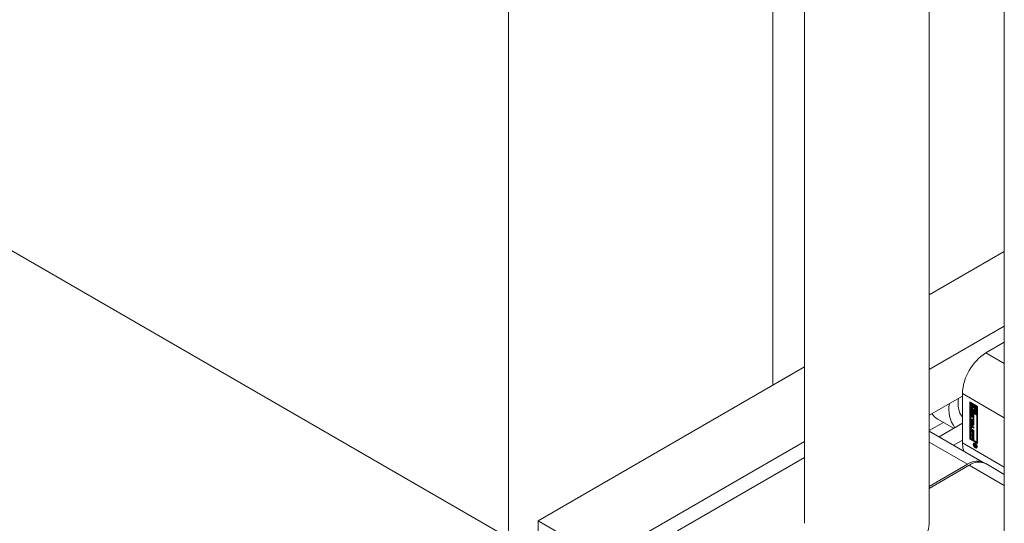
# Model space of a CAD drawing. Header units: millimetres. Extents: x 525 to 29324, y 175 to 20618.
# Tile 264 of 588: x 13972 to 14210, y 13542 to 13663. Entities that reach past the tile are written whole.
import ezdxf

# ---------------------------------------------------------------- set-up
doc = ezdxf.new("R2010")
doc.units = ezdxf.units.MM
doc.linetypes.add('SLD-Centrada-doble', pattern=[12.7, 6.35, -1.27, 1.27, -1.27, 1.27, -1.27])
doc.linetypes.add('SLD-Continua', pattern=[0])

msp = doc.modelspace()

# ---------------------------------------------------------------- linework, layer by layer
at = {"color": 7, "linetype": 'SLD-Continua', "lineweight": 18, "ltscale": 35}
for p, q in [((14191.48, 13541.82), (14191.48, 13919.51)), ((14209.57, 13907.02), (14209.57, 13514.06)), ((14161.48, 13902.28), (14161.48, 13541.82)), ((14153.85, 13575.09), (14153.85, 13897.87)), ((14153.85, 13575.09), (14153.85, 13897.87)), ((14153.85, 13575.09), (14153.85, 13897.87)), ((14153.85, 13575.09), (14153.85, 13897.87)), ((14153.85, 13575.09), (14153.85, 13897.87)), ((14090.22, 13121.92), (14090.22, 13861.14)), ((14090.22, 13121.92), (14090.22, 13861.14)), ((14090.22, 13121.92), (14090.22, 13861.14)), ((14090.22, 13121.92), (14090.22, 13861.14)), ((14090.22, 13121.92), (14090.22, 13861.14)), ((13906.37, 13644.48), (14090.22, 13538.35)), ((13906.37, 13644.48), (14090.22, 13538.35)), ((13906.37, 13644.48), (14090.22, 13538.35)), ((13906.37, 13644.48), (14090.22, 13538.35)), ((13906.37, 13644.48), (14090.22, 13538.35)), ((14209.57, 13607.25), (14191.48, 13596.81)), ((14209.57, 13607.25), (14191.48, 13596.81)), ((14209.57, 13607.25), (14191.48, 13596.81)), ((14209.57, 13607.25), (14191.48, 13596.81)), ((14209.57, 13607.25), (14191.48, 13596.81)), ((14209.57, 13607.25), (14191.48, 13596.81)), ((14209.57, 13589.29), (14191.48, 13578.85)), ((14209.57, 13585.41), (14205.12, 13582.84)), ((14161.48, 13579.49), (14097.29, 13542.43)), ((14161.48, 13579.49), (14153.85, 13575.09)), ((14161.48, 13579.49), (14153.85, 13575.09)), ((14161.48, 13579.49), (14153.85, 13575.09)), ((14161.48, 13579.49), (14153.85, 13575.09)), ((14161.48, 13579.49), (14153.85, 13575.09)), ((14199.46, 13573.05), (14199.46, 13561.21)), ((14199.46, 13572.43), (14191.48, 13567.83)), ((14201.23, 13571.09), (14203.09, 13570.02)), ((14201.23, 13562.11), (14201.23, 13571.09)), ((14201.37, 13571.01), (14201.37, 13562.19)), ((14201.55, 13570.87), (14201.41, 13570.78)), ((14201.41, 13570.78), (14201.41, 13568.9)), ((14201.58, 13570.68), (14201.41, 13570.78)), ((14201.72, 13570.76), (14201.55, 13570.87)), ((14201.72, 13570.76), (14201.58, 13570.68)), ((14201.58, 13569.01), (14201.58, 13570.68)), ((14201.72, 13569.88), (14201.72, 13570.76)), ((14202.04, 13570.58), (14201.9, 13570.5)), ((14202.21, 13570.48), (14202.04, 13570.58)), ((14201.41, 13568.9), (14202.07, 13568.52)), ((14201.41, 13568.7), (14201.55, 13568.78)), ((14202.91, 13567.83), (14201.41, 13568.7)), ((14201.41, 13568.7), (14201.41, 13562.21)), ((14201.48, 13567.8), (14201.48, 13568.3)), ((14203.05, 13567.91), (14201.55, 13568.78)), ((14201.72, 13569.09), (14201.58, 13569.01)), ((14201.9, 13568.82), (14201.58, 13569.01)), ((14201.62, 13567.88), (14201.62, 13568.38)), ((14201.72, 13568.24), (14201.69, 13568.22)), ((14201.72, 13568.24), (14201.7, 13568.23)), ((14201.72, 13569.09), (14201.72, 13569.44)), ((14201.9, 13568.99), (14201.72, 13569.09)), ((14201.72, 13568.43), (14201.72, 13568.22)), ((14201.72, 13568.23), (14201.72, 13568.22)), ((14201.72, 13568.22), (14201.72, 13568.22)), ((14201.92, 13568.21), (14201.78, 13568.13)), ((14201.9, 13570.04), (14201.82, 13569.99)), ((14201.9, 13570.5), (14201.9, 13570.02)), ((14202.07, 13570.4), (14201.9, 13570.5)), ((14201.9, 13569.1), (14201.9, 13568.82)), ((14201.91, 13567.75), (14201.92, 13568.21)), ((14202.21, 13570.48), (14202.07, 13570.4)), ((14202.07, 13569.79), (14202.07, 13570.4)), ((14202.21, 13569.87), (14202.07, 13569.79)), ((14202.21, 13569.21), (14202.07, 13569.13)), ((14202.07, 13568.52), (14202.07, 13569.13)), ((14202.21, 13568.6), (14202.07, 13568.52)), ((14202.21, 13569.87), (14202.21, 13570.48)), ((14202.21, 13568.6), (14202.21, 13569.21)), ((14202.39, 13570.38), (14202.25, 13570.3)), ((14202.25, 13570.3), (14202.25, 13569.69)), ((14202.91, 13569.91), (14202.25, 13570.3)), ((14202.39, 13569.11), (14202.25, 13569.03)), ((14202.25, 13569.03), (14202.25, 13568.42)), ((14202.25, 13568.42), (14202.42, 13568.32)), ((14203.05, 13570), (14202.39, 13570.38)), ((14202.43, 13569.1), (14202.39, 13569.11)), ((14202.42, 13569.99), (14202.74, 13569.81)), ((14202.42, 13569.72), (14202.42, 13569.99)), ((14202.56, 13569.8), (14202.42, 13569.72)), ((14202.42, 13568.32), (14202.42, 13568.8)), ((14202.56, 13568.4), (14202.42, 13568.32)), ((14202.5, 13568.82), (14202.64, 13568.91)), ((14202.56, 13569.8), (14202.56, 13569.91)), ((14202.56, 13568.4), (14202.56, 13568.86)), ((14202.74, 13569.81), (14202.74, 13568.14)), ((14203.05, 13570), (14202.91, 13569.91)), ((14202.91, 13568.04), (14202.91, 13569.91)), ((14203.05, 13568.12), (14203.05, 13570)), ((14203.09, 13570.02), (14203.09, 13561.03)), ((14194.89, 13566.12), (14191.48, 13564.15)), ((14193.53, 13566.9), (14197.36, 13564.69)), ((14199.46, 13565.9), (14193.85, 13562.66)), ((14201.5, 13567.09), (14202.06, 13566.77)), ((14201.5, 13566.81), (14201.5, 13567.09)), ((14201.65, 13566.89), (14201.5, 13566.81)), ((14202.06, 13566.49), (14201.5, 13566.81)), ((14201.5, 13566.7), (14202.24, 13565.83)), ((14201.5, 13566.41), (14201.5, 13566.7)), ((14201.65, 13566.49), (14201.5, 13566.41)), ((14201.63, 13566.26), (14201.5, 13566.41)), ((14201.77, 13566.34), (14201.63, 13566.26)), ((14201.63, 13565.7), (14201.63, 13566.26)), ((14201.65, 13566.89), (14201.65, 13567.01)), ((14202.2, 13566.58), (14201.65, 13566.89)), ((14201.65, 13566.49), (14201.65, 13566.53)), ((14201.77, 13566.34), (14201.65, 13566.49)), ((14201.67, 13568.16), (14201.67, 13567.72)), ((14201.88, 13567.69), (14201.74, 13567.6)), ((14201.74, 13567.6), (14201.88, 13567.68)), ((14201.77, 13567.67), (14201.78, 13568.13)), ((14201.91, 13567.75), (14201.77, 13567.67)), ((14201.77, 13565.78), (14201.77, 13566.34)), ((14201.93, 13566.15), (14201.79, 13566.07)), ((14202.08, 13565.72), (14201.79, 13566.07)), ((14201.79, 13566.07), (14201.79, 13565.71)), ((14201.88, 13567.68), (14201.88, 13567.69)), ((14202.22, 13565.8), (14201.93, 13566.15)), ((14201.95, 13568), (14201.94, 13567.53)), ((14202.12, 13568.14), (14201.97, 13568.06)), ((14202.12, 13568.15), (14201.98, 13568.06)), ((14202.14, 13568.14), (14202, 13568.06)), ((14202, 13567.24), (14202, 13567.45)), ((14202.14, 13567.32), (14202, 13567.24)), ((14202.16, 13568.11), (14202.02, 13568.03)), ((14202.02, 13567.45), (14202.16, 13567.53)), ((14202.17, 13567.54), (14202.03, 13567.46)), ((14202.18, 13568.07), (14202.04, 13567.99)), ((14202.04, 13567.51), (14202.04, 13567.95)), ((14202.18, 13567.56), (14202.04, 13567.48)), ((14202.06, 13567.14), (14202.24, 13567.04)), ((14202.06, 13566.77), (14202.06, 13567.14)), ((14202.2, 13566.85), (14202.06, 13566.77)), ((14202.2, 13566.58), (14202.06, 13566.49)), ((14202.06, 13566.12), (14202.06, 13566.49)), ((14202.2, 13566.2), (14202.06, 13566.12)), ((14202.24, 13566.02), (14202.06, 13566.12)), ((14202.14, 13567.51), (14202.14, 13567.32)), ((14202.19, 13567.6), (14202.19, 13568.03)), ((14202.2, 13566.85), (14202.2, 13567.06)), ((14202.2, 13566.2), (14202.2, 13566.58)), ((14202.24, 13566.18), (14202.2, 13566.2)), ((14202.24, 13567.87), (14202.24, 13567.36)), ((14202.24, 13567.04), (14202.24, 13566.02)), ((14202.24, 13565.83), (14202.24, 13565.43)), ((14202.74, 13568.14), (14202.91, 13568.04)), ((14203.05, 13568.12), (14202.91, 13568.04)), ((14203.05, 13567.91), (14202.91, 13567.83)), ((14202.91, 13561.34), (14202.91, 13567.83)), ((14203.05, 13561.42), (14203.05, 13567.91)), ((14204.66, 13556.42), (14191.48, 13564.03)), ((14201.48, 13564.58), (14201.48, 13565.17)), ((14201.5, 13565.7), (14201.63, 13565.7)), ((14201.5, 13565.4), (14201.5, 13565.7)), ((14201.65, 13565.48), (14201.5, 13565.4)), ((14202.24, 13565.43), (14201.5, 13565.4)), ((14201.5, 13564.21), (14202.24, 13563.79)), ((14201.5, 13563.94), (14201.5, 13564.21)), ((14201.65, 13564.02), (14201.5, 13563.94)), ((14201.75, 13563.79), (14201.5, 13563.94)), ((14201.62, 13564.66), (14201.62, 13565.25)), ((14201.77, 13565.78), (14201.63, 13565.7)), ((14201.65, 13565.48), (14201.65, 13565.71)), ((14202.24, 13565.51), (14201.65, 13565.48)), ((14201.65, 13564.02), (14201.65, 13564.13)), ((14201.9, 13563.88), (14201.65, 13564.02)), ((14201.66, 13564.97), (14201.66, 13564.58)), ((14201.82, 13565.09), (14201.68, 13565.01)), ((14201.71, 13565.3), (14202.24, 13564.99)), ((14202.24, 13563.89), (14201.71, 13564.19)), ((14202.24, 13564.72), (14201.73, 13565.01)), ((14201.73, 13564.45), (14202.24, 13564.16)), ((14201.9, 13563.88), (14201.75, 13563.79)), ((14201.75, 13563.18), (14201.75, 13563.79)), ((14201.79, 13565.71), (14202.08, 13565.72)), ((14202.24, 13564.05), (14201.85, 13564.27)), ((14202.24, 13564.88), (14201.88, 13565.09)), ((14201.9, 13563.26), (14201.9, 13563.88)), ((14202.07, 13563.77), (14201.93, 13563.69)), ((14202.06, 13563.62), (14201.93, 13563.69)), ((14201.93, 13563.69), (14201.93, 13563.07)), ((14202.2, 13563.7), (14202.06, 13563.62)), ((14202.06, 13562.97), (14202.06, 13563.62)), ((14202.2, 13563.7), (14202.07, 13563.77)), ((14202.22, 13565.8), (14202.08, 13565.72)), ((14202.2, 13563.05), (14202.2, 13563.7)), ((14202.24, 13564.99), (14202.24, 13564.72)), ((14202.24, 13564.16), (14202.24, 13563.89)), ((14202.24, 13563.79), (14202.24, 13562.87)), ((14161.48, 13561.53), (14112.84, 13533.45)), ((14199.46, 13561.82), (14197.39, 13560.62)), ((14201.37, 13562.19), (14201.23, 13562.11)), ((14203.09, 13561.03), (14201.23, 13562.11)), ((14201.37, 13562.19), (14203.09, 13561.2)), ((14201.41, 13562.21), (14202.91, 13561.34)), ((14201.5, 13563.21), (14202.24, 13562.79)), ((14201.5, 13562.93), (14201.5, 13563.21)), ((14201.65, 13563.02), (14201.5, 13562.93)), ((14201.75, 13562.79), (14201.5, 13562.93)), ((14201.65, 13563.02), (14201.65, 13563.13)), ((14201.9, 13562.87), (14201.65, 13563.02)), ((14201.9, 13563.26), (14201.75, 13563.18)), ((14201.93, 13563.07), (14201.75, 13563.18)), ((14201.9, 13562.87), (14201.75, 13562.79)), ((14201.75, 13562.17), (14201.75, 13562.79)), ((14201.9, 13562.25), (14201.75, 13562.17)), ((14201.93, 13562.07), (14201.75, 13562.17)), ((14201.93, 13563.24), (14201.9, 13563.26)), ((14201.9, 13562.25), (14201.9, 13562.87)), ((14201.93, 13562.23), (14201.9, 13562.25)), ((14202.07, 13562.77), (14201.93, 13562.69)), ((14202.06, 13562.61), (14201.93, 13562.69)), ((14201.93, 13562.69), (14201.93, 13562.07)), ((14202.2, 13563.05), (14202.06, 13562.97)), ((14202.24, 13562.87), (14202.06, 13562.97)), ((14202.2, 13562.7), (14202.06, 13562.61)), ((14202.06, 13561.96), (14202.06, 13562.61)), ((14202.2, 13562.05), (14202.06, 13561.96)), ((14202.24, 13561.86), (14202.06, 13561.96)), ((14202.2, 13562.7), (14202.07, 13562.77)), ((14202.24, 13563.03), (14202.2, 13563.05)), ((14202.2, 13562.05), (14202.2, 13562.7)), ((14202.24, 13562.02), (14202.2, 13562.05)), ((14202.24, 13562.79), (14202.24, 13561.86)), ((14202.56, 13561.09), (14202.46, 13561.07)), ((14202.91, 13561.34), (14203.05, 13561.42)), ((14202.31, 13560.87), (14202.82, 13560.57)), ((14202.31, 13560.75), (14202.31, 13560.87)), ((14202.41, 13560.81), (14202.31, 13560.75)), ((14202.55, 13560.62), (14202.31, 13560.75)), ((14202.31, 13560.6), (14202.55, 13560.62)), ((14202.31, 13560.47), (14202.31, 13560.6)), ((14202.45, 13560.55), (14202.31, 13560.47)), ((14202.51, 13560.5), (14202.31, 13560.47)), ((14202.46, 13561.07), (14202.32, 13560.99)), ((14202.45, 13560.55), (14202.45, 13560.61)), ((14202.57, 13560.57), (14202.45, 13560.55)), ((14202.57, 13560.54), (14202.51, 13560.5)), ((14202.65, 13560.67), (14202.55, 13560.62)), ((14202.67, 13560.66), (14202.57, 13560.6)), ((14202.57, 13560.6), (14202.57, 13560.58)), ((14202.74, 13560.51), (14202.57, 13560.6)), ((14202.8, 13560.36), (14202.66, 13560.28)), ((14202.71, 13560.38), (14202.82, 13560.44)), ((14202.82, 13560.45), (14202.72, 13560.39)), ((14202.73, 13560.44), (14202.74, 13560.45)), ((14202.82, 13560.56), (14202.74, 13560.51)), ((14202.82, 13560.51), (14202.74, 13560.47)), ((14202.74, 13560.47), (14202.74, 13560.51)), ((14202.82, 13560.5), (14202.74, 13560.45)), ((14202.74, 13560.45), (14202.74, 13560.47)), ((14202.81, 13560.35), (14202.82, 13560.35)), ((14202.82, 13560.57), (14202.82, 13560.38)), ((14202.83, 13560.1), (14202.97, 13560.18)), ((14161.48, 13557.65), (14130.87, 13539.98)), ((14191.48, 13550.72), (14200.67, 13556.03)), ((14201.09, 13555.78), (14191.48, 13550.23)), ((14209.57, 13553.59), (14205.09, 13556.18)), ((14097.29, 13509.77), (14097.29, 13542.43)), ((14112.84, 13533.45), (14097.29, 13542.43))]:
    msp.add_line(p, q, dxfattribs=at)
at = {"color": 8, "linetype": 'SLD-Centrada-doble', "lineweight": 18, "ltscale": 35}
for p, q in [((14205.12, 13582.84), (14209.57, 13580.28)), ((14199.46, 13573.05), (14209.57, 13567.21)), ((14201.62, 13568.38), (14201.48, 13568.3)), ((14201.62, 13567.88), (14201.48, 13567.8)), ((14201.71, 13567.4), (14201.85, 13567.48)), ((14201.9, 13567.7), (14201.76, 13567.62)), ((14202.14, 13568.14), (14202, 13568.06)), ((14202.01, 13567.23), (14202.15, 13567.31)), ((14202.19, 13568.03), (14202.04, 13567.95)), ((14202.19, 13567.6), (14202.04, 13567.51)), ((14201.62, 13565.25), (14201.48, 13565.17)), ((14201.62, 13564.66), (14201.48, 13564.58)), ((14201.85, 13564.27), (14201.71, 13564.19)), ((14201.88, 13565.09), (14201.73, 13565.01)), ((14191.48, 13561.33), (14200.67, 13556.03)), ((14199.46, 13561.21), (14209.57, 13555.37)), ((14202.57, 13560.96), (14202.67, 13561.02)), ((14202.57, 13560), (14202.7, 13560.08)), ((14202.66, 13560.39), (14202.58, 13560.34)), ((14202.65, 13560.28), (14202.79, 13560.36)), ((14202.67, 13560.27), (14202.81, 13560.35)), ((14202.82, 13560.49), (14202.73, 13560.44)), ((14202.78, 13560.26), (14202.76, 13560.26)), ((14209.57, 13550.89), (14201.09, 13555.78))]:
    msp.add_line(p, q, dxfattribs=at)
at = {"color": 7, "linetype": 'SLD-Continua', "lineweight": 18, "ltscale": 35, "flags": 128}
for points in [[(14201.63, 13568.46), (14201.63, 13568.43), (14201.62, 13568.38)], [(14201.9, 13570.02), (14201.81, 13569.98), (14201.74, 13569.91), (14201.7, 13569.81), (14201.68, 13569.69), (14201.7, 13569.54), (14201.74, 13569.39), (14201.81, 13569.24), (14201.9, 13569.1)], [(14202.07, 13569.13), (14201.99, 13569.23), (14201.92, 13569.34), (14201.87, 13569.47), (14201.86, 13569.58), (14201.87, 13569.68), (14201.92, 13569.76), (14201.99, 13569.79), (14202.07, 13569.79)], [(14201.93, 13568.3), (14201.92, 13568.26), (14201.92, 13568.21)], [(14202.25, 13569.69), (14202.33, 13569.59), (14202.4, 13569.48), (14202.44, 13569.35), (14202.46, 13569.24), (14202.44, 13569.14), (14202.4, 13569.06), (14202.33, 13569.03), (14202.25, 13569.03)], [(14202.42, 13568.8), (14202.51, 13568.83), (14202.58, 13568.91), (14202.62, 13569.01), (14202.64, 13569.13), (14202.62, 13569.28), (14202.58, 13569.43), (14202.51, 13569.58), (14202.42, 13569.72)], [(14201.85, 13567.48), (14201.9, 13567.46), (14201.93, 13567.45)], [(14202.12, 13568.15), (14202.12, 13568.14), (14202.12, 13568.14)], [(14202.15, 13567.31), (14202.19, 13567.29), (14202.22, 13567.28)], [(14202.18, 13568.07), (14202.18, 13568.07), (14202.18, 13568.08)], [(14201.64, 13565.33), (14201.63, 13565.3), (14201.62, 13565.25)], [(14199.46, 13561.21), (14199.57, 13560), (14199.78, 13559.24)], [(14202.57, 13560), (14202.39, 13560.15), (14202.24, 13560.35), (14202.14, 13560.59), (14202.1, 13560.81), (14202.14, 13561), (14202.24, 13561.12), (14202.39, 13561.15), (14202.57, 13561.08)], [(14202.24, 13560.91), (14202.28, 13561.08), (14202.32, 13561.15)], [(14202.57, 13560.96), (14202.43, 13561.01), (14202.32, 13560.99), (14202.24, 13560.9), (14202.21, 13560.75), (14202.24, 13560.58), (14202.32, 13560.4), (14202.43, 13560.24), (14202.57, 13560.13)], [(14202.57, 13561.08), (14202.75, 13560.94), (14202.9, 13560.74), (14203, 13560.5), (14203.04, 13560.27), (14203, 13560.09), (14202.9, 13559.97), (14202.75, 13559.94), (14202.57, 13560)], [(14202.57, 13560.13), (14202.71, 13560.08), (14202.83, 13560.1), (14202.91, 13560.19), (14202.93, 13560.33), (14202.91, 13560.51), (14202.83, 13560.69), (14202.71, 13560.85), (14202.57, 13560.96)], [(14202.97, 13560.02), (14202.89, 13560.02), (14202.73, 13560.08)], [(14202.97, 13560.18), (14202.97, 13560.18), (14203.04, 13560.26)], [(14191.48, 13541.82), (14191.48, 13541.73), (14191.28, 13540.4), (14190.72, 13539.09), (14189.82, 13537.86), (14188.6, 13536.72), (14187.09, 13535.7), (14185.32, 13534.82), (14183.35, 13534.12), (14181.2, 13533.6), (14178.95, 13533.28), (14176.63, 13533.16), (14174.31, 13533.25), (14172.05, 13533.55), (14169.89, 13534.04), (14167.89, 13534.72), (14166.09, 13535.58)]]:
    msp.add_lwpolyline(points, dxfattribs=at)
at = {"color": 7, "linetype": 'SLD-Continua', "lineweight": 18, "ltscale": 1225}
for centre, radius, start, end in [((14211.74, 13572.49), 12.29, 122.6055, 177.3945), ((14203.83, 13569.26), 7.61, 169.5749, 215.4673), ((14204.48, 13570.67), 6.04, 168.1083, 213.941), ((14195.73, 13570.62), 4.31, 213.893, 239.4768), ((14201.62, 13568.33), 0.142, 50.7967, 189.214), ((14201.74, 13568.18), 0.0626, 140.0764, 167.525), ((14201.71, 13568.2), 0.0236, 94.9954, 138.5152), ((14201.7, 13568.2), 0.0274, 60.0873, 89.7199), ((14201.55, 13568.16), 0.317, 57.8238, 59.9907), ((14201.92, 13568.16), 0.142, 50.8551, 189.5719), ((14202.54, 13569.64), 0.539, 162.4792, 232.2013), ((14201.74, 13567.85), 0.5, 2.6055, 57.3945), ((14201.65, 13569.12), 1.14, 17.6228, 36.8567), ((14202.51, 13569.12), 0.252, 300.8392, 334.9801), ((14201.98, 13567.82), 0.5, 182.6055, 237.3945), ((14202.08, 13567.9), 0.462, 181.8489, 208.3685), ((14201.82, 13568.16), 0.15, 166.7715, 180.4309), ((14201.88, 13567.73), 0.213, 180.6022, 195.8232), ((14201.83, 13567.71), 0.153, 195.0349, 213.4908), ((14201.75, 13567.66), 0.0616, 213.0726, 238.4398), ((14201.8, 13567.51), 0.141, 230.4788, 7.144), ((14201.73, 13567.62), 0.0218, 233.685, 298.7531), ((14202.09, 13567.87), 0.45, 215.499, 238.3266), ((14201.72, 13567.64), 0.0436, 303.4972, 336.9854), ((14201.64, 13567.67), 0.124, 337.0596, 357.0948), ((14201.86, 13567.72), 0.0436, 303.4972, 336.9854), ((14201.78, 13567.75), 0.124, 337.0596, 357.0948), ((14202.04, 13568.01), 0.093, 153.2271, 170.3718), ((14202.13, 13567.99), 0.178, 170.9127, 178.9453), ((14201.99, 13568.03), 0.0335, 114.5698, 153.9079), ((14201.99, 13568.04), 0.0231, 54.9503, 110.702), ((14201.96, 13568), 0.067, 24.2436, 57.3809), ((14201.98, 13568.02), 0.0431, 58.3783, 59.996), ((14202.01, 13567.47), 0.0258, 236.8494, 278.1867), ((14202.17, 13567.51), 0.318, 237.5339, 239.9874), ((14202.01, 13567.47), 0.026, 281.1651, 333.6061), ((14202.1, 13567.34), 0.142, 230.7967, 9.214), ((14201.87, 13567.95), 0.176, 11.432, 26.7326), ((14201.97, 13567.49), 0.0708, 328.7073, 350.4477), ((14201.84, 13567.94), 0.202, 0.3674, 12.2369), ((14201.89, 13567.51), 0.154, 348.726, 0.3148), ((14202.13, 13568.12), 0.0224, 58.5105, 111.0813), ((14202.31, 13567.59), 0.318, 237.5339, 239.9874), ((14202.15, 13567.55), 0.027, 300.6251, 333.0895), ((14202.11, 13567.58), 0.0708, 328.7073, 350.4477), ((14201.98, 13568.03), 0.202, 0.3674, 12.2369), ((14202.03, 13567.59), 0.154, 348.726, 0.3148), ((14201.62, 13565.19), 0.14, 50.7967, 189.214), ((14201.97, 13564.61), 0.492, 182.6055, 237.3945), ((14202.11, 13564.69), 0.492, 182.6055, 237.3945), ((14201.71, 13564.97), 0.0448, 50.7967, 189.214), ((14201.82, 13564.58), 0.158, 182.6055, 237.3945), ((14201.85, 13565.05), 0.0516, 54.3818, 114.314), ((14202.84, 13560.56), 0.337, 189.8439, 219.3586), ((14202.87, 13560.58), 0.3, 179.8234, 203.3094), ((14202.8, 13560.52), 0.28, 218.3095, 238.9235), ((14202.74, 13560.52), 0.156, 205.2493, 236.1895), ((14202.74, 13560.53), 0.162, 236.4913, 239.9717), ((14202.75, 13560.45), 0.202, 240.0016, 240.6603), ((14202.72, 13560.5), 0.128, 239.6245, 252.3788), ((14202.77, 13560.44), 0.204, 236.3476, 239.9691), ((14202.73, 13560.35), 0.106, 234.9387, 290.7762), ((14202.7, 13560.41), 0.0312, 246.4928, 329.8979), ((14202.61, 13560.44), 0.124, 334.5383, 356.8233), ((14202.93, 13560.58), 0.258, 224.9663, 239.3906), ((14202.73, 13560.33), 0.0842, 297.0395, 345.5451), ((14202.9, 13560.53), 0.202, 240.0016, 240.6603), ((14202.91, 13560.53), 0.204, 236.3476, 239.9691), ((14202.56, 13560.38), 0.263, 343.9639, 0.0341), ((14202.96, 13553.05), 3.76, 59.4865, 127.6924), ((14203.43, 13552.51), 4.02, 65.6929, 125.6176)]:
    msp.add_arc(centre, radius, start, end, dxfattribs=at)

doc.saveas('drawing.dxf')
